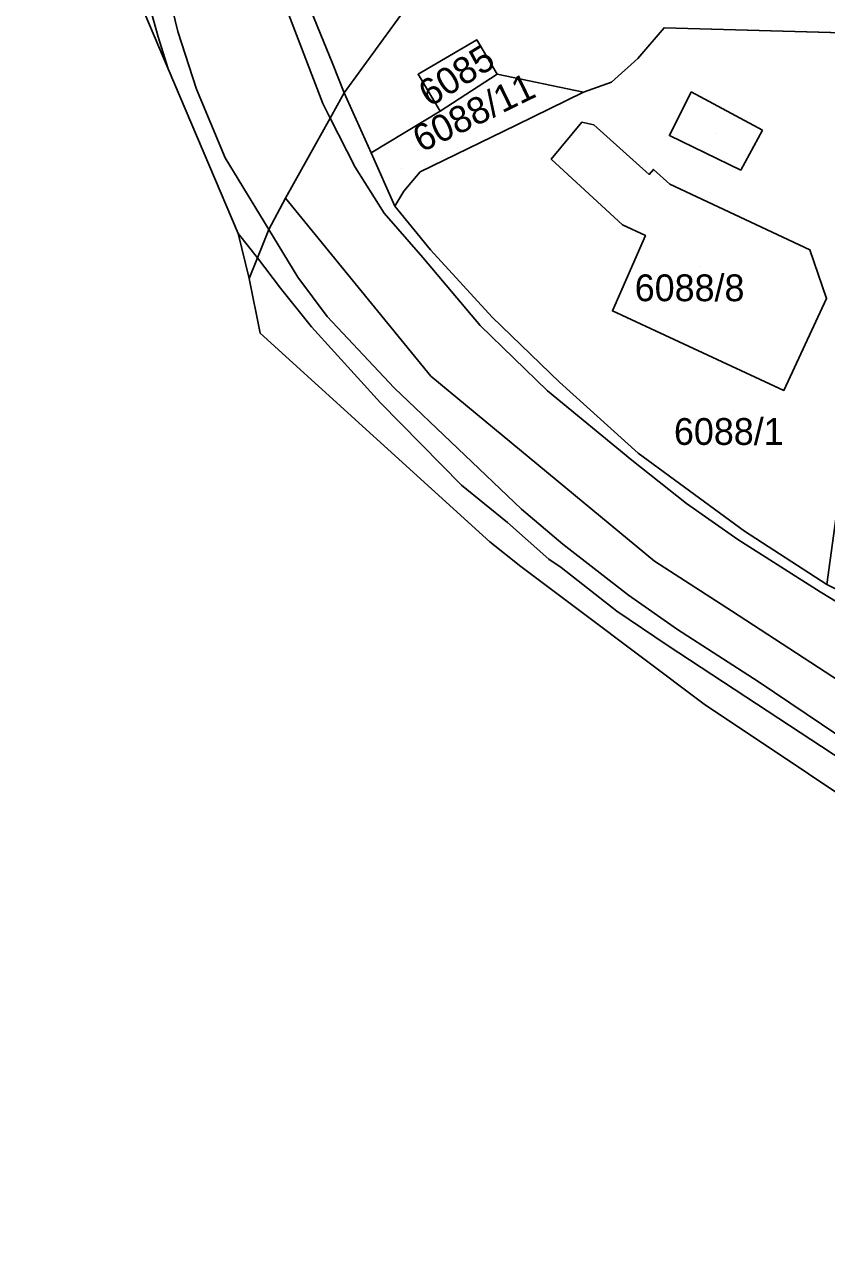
# Model space of a CAD drawing. Extents: x -266199 to -261993, y -1239047 to -1235108.
# Drawn here: x -264053.6 to -263993.8, y -1236712 to -1236621.2 of the extents above; entities that cross this region are included whole.
import ezdxf

# ---------------------------------------------------------------- set-up
doc = ezdxf.new("R2010")
doc.units = 0
for name, color, linetype in [('body_kn', 7, 'Continuous'), ('kladpar_druhypozemkov', 7, 'Continuous'), ('kladpar_hranice', 7, 'Continuous'), ('kladpar_parcelnecisla', 7, 'Continuous'), ('kladpar_plochy', 7, 'Continuous'), ('kladpar_sipky', 7, 'Continuous'), ('zappar_hrandruhpozemk', 7, 'Continuous'), ('zuob_linie', 7, 'Continuous'), ('zuob_plochy', 7, 'Continuous')]:
    doc.layers.add(name, color=color, linetype=linetype)

msp = doc.modelspace()

# ---------------------------------------------------------------- linework, layer by layer
at = {"layer": 'body_kn'}
for p, q in [((-264042.12, -1236621.75), (-264042.12, -1236621.75)), ((-264005.88, -1236621.47), (-264005.88, -1236621.47)), ((-264043.6, -1236622.15), (-264043.6, -1236622.15)), ((-264019.85, -1236622.37), (-264019.85, -1236622.37)), ((-264019.85, -1236622.37), (-264019.85, -1236622.37)), ((-264007.83, -1236623.76), (-264007.83, -1236623.76)), ((-264042.85, -1236624.54), (-264042.85, -1236624.54)), ((-264042.85, -1236624.54), (-264042.85, -1236624.54)), ((-264030.58, -1236624.19), (-264030.58, -1236624.19)), ((-264024.22, -1236624.94), (-264024.22, -1236624.94)), ((-264018.33, -1236624.93), (-264018.33, -1236624.93)), ((-264009.8, -1236625.54), (-264009.8, -1236625.54)), ((-264040.73, -1236626.04), (-264040.73, -1236626.04)), ((-264029.72, -1236626.33), (-264029.72, -1236626.33)), ((-264029.72, -1236626.33), (-264029.72, -1236626.33)), ((-264011.88, -1236626.28), (-264011.88, -1236626.28)), ((-264011.88, -1236626.28), (-264011.88, -1236626.28)), ((-264003.87, -1236626.24), (-264003.87, -1236626.24)), ((-264003.87, -1236626.24), (-264003.87, -1236626.24)), ((-264031.33, -1236627.12), (-264031.33, -1236627.12)), ((-264030.77, -1236628.22), (-264030.77, -1236628.22)), ((-264030.77, -1236628.22), (-264030.77, -1236628.22)), ((-264022.58, -1236627.7), (-264022.58, -1236627.7)), ((-264022.58, -1236627.7), (-264022.58, -1236627.7)), ((-264016.9, -1236628.73), (-264016.9, -1236628.73)), ((-264012.01, -1236628.51), (-264012.01, -1236628.51)), ((-264011.12, -1236628.7), (-264011.12, -1236628.7)), ((-263998.54, -1236629.11), (-263998.54, -1236629.11)), ((-264005.48, -1236629.52), (-264005.48, -1236629.52)), ((-264027.72, -1236630.8), (-264027.72, -1236630.8)), ((-264027.72, -1236630.8), (-264027.72, -1236630.8)), ((-264038.59, -1236631.18), (-264038.59, -1236631.18)), ((-264028.92, -1236631.88), (-264028.92, -1236631.88)), ((-264014.29, -1236631.27), (-264014.29, -1236631.27)), ((-264024.06, -1236632.22), (-264024.06, -1236632.22)), ((-264006.99, -1236632.41), (-264006.99, -1236632.41)), ((-264006.68, -1236632.04), (-264006.68, -1236632.04)), ((-264000.16, -1236632.1), (-264000.16, -1236632.1)), ((-264025.28, -1236633.65), (-264025.28, -1236633.65)), ((-264005.45, -1236633.14), (-264005.45, -1236633.14)), ((-264034.09, -1236634.19), (-264034.09, -1236634.19)), ((-264034.09, -1236634.19), (-264034.09, -1236634.19)), ((-264026.74, -1236635.3), (-264026.74, -1236635.3)), ((-264025.94, -1236634.78), (-264025.94, -1236634.78)), ((-264035.35, -1236636.51), (-264035.35, -1236636.51)), ((-264035.35, -1236636.51), (-264035.35, -1236636.51)), ((-264008.99, -1236636.17), (-264008.99, -1236636.17)), ((-264037.62, -1236636.82), (-264037.62, -1236636.82)), ((-264007.27, -1236636.96), (-264007.27, -1236636.96)), ((-264023.3, -1236638.04), (-264023.3, -1236638.04)), ((-263995.02, -1236638.03), (-263995.02, -1236638.03)), ((-263995.02, -1236638.03), (-263995.02, -1236638.03)), ((-264036.2, -1236638.63), (-264036.2, -1236638.63)), ((-264036.2, -1236638.63), (-264036.2, -1236638.63)), ((-264023.87, -1236638.6), (-264023.87, -1236638.6)), ((-264036.82, -1236640.18), (-264036.82, -1236640.18)), ((-264036.82, -1236640.18), (-264036.82, -1236640.18)), ((-264033.19, -1236640.08), (-264033.19, -1236640.08)), ((-264034.48, -1236640.89), (-264034.48, -1236640.89)), ((-263993.77, -1236641.66), (-263993.77, -1236641.66)), ((-264009.73, -1236642.6), (-264009.73, -1236642.6)), ((-264032.17, -1236643.79), (-264032.17, -1236643.79)), ((-264031, -1236643), (-264031, -1236643)), ((-264019.6, -1236643.67), (-264019.6, -1236643.67)), ((-264018.69, -1236643.05), (-264018.69, -1236643.05)), ((-264035.99, -1236644.25), (-264035.99, -1236644.25)), ((-264026.01, -1236648.32), (-264026.01, -1236648.32)), ((-264023.26, -1236647.47), (-264023.26, -1236647.47)), ((-264013.68, -1236647.91), (-264013.68, -1236647.91)), ((-264014.58, -1236648.55), (-264014.58, -1236648.55)), ((-263996.94, -1236648.52), (-263996.94, -1236648.52)), ((-264027.03, -1236649.46), (-264027.03, -1236649.46)), ((-264008.29, -1236653.74), (-264008.29, -1236653.74)), ((-264007.81, -1236653.21), (-264007.81, -1236653.21)), ((-264020.99, -1236655.6), (-264020.99, -1236655.6)), ((-264003.62, -1236656.3), (-264003.62, -1236656.3)), ((-264016.52, -1236657.39), (-264016.52, -1236657.39)), ((-264004.21, -1236656.96), (-264004.21, -1236656.96)), ((-264017.55, -1236658.39), (-264017.55, -1236658.39)), ((-263999.88, -1236659.03), (-263999.88, -1236659.03)), ((-264018.88, -1236659.83), (-264018.88, -1236659.83)), ((-264013.42, -1236660), (-264013.42, -1236660)), ((-264000.37, -1236659.64), (-264000.37, -1236659.64)), ((-264016.56, -1236661.67), (-264016.56, -1236661.67)), ((-264014.46, -1236661.11), (-264014.46, -1236661.11)), ((-264013.56, -1236661.74), (-264013.56, -1236661.74)), ((-264006.59, -1236661.26), (-264006.59, -1236661.26)), ((-264008.54, -1236663.79), (-264008.54, -1236663.79)), ((-263994.24, -1236663.56), (-263994.24, -1236663.56)), ((-264012.19, -1236664.95), (-264012.19, -1236664.95)), ((-264009.41, -1236665), (-264009.41, -1236665)), ((-264000.86, -1236664.98), (-264000.86, -1236664.98)), ((-264004.89, -1236666.35), (-264004.89, -1236666.35)), ((-264005.64, -1236667.53), (-264005.64, -1236667.53)), ((-263998.87, -1236670.23), (-263998.87, -1236670.23)), ((-264002.89, -1236671.92), (-264002.89, -1236671.92)), ((-263999.78, -1236671.38), (-263999.78, -1236671.38))]:
    msp.add_line(p, q, dxfattribs=at)
at = {"layer": 'kladpar_druhypozemkov'}
for p, q in [((-264021.6, -1236624.32), (-264021.6, -1236624.32)), ((-264002.08, -1236629.34), (-264002.08, -1236629.34)), ((-264025.44, -1236632), (-264025.44, -1236632)), ((-264003.21, -1236639.27), (-264003.21, -1236639.27)), ((-264000.72, -1236649.99), (-264000.72, -1236649.99))]:
    msp.add_line(p, q, dxfattribs=at)
at = {"layer": 'kladpar_hranice'}
for p, q in [((-264022.58, -1236627.7), (-264027.72, -1236630.8)), ((-264027.72, -1236630.8), (-264022.58, -1236627.7))]:
    msp.add_line(p, q, dxfattribs=at)
for points in [[(-264036.82, -1236640.18), (-264037.62, -1236636.82), (-264042.85, -1236624.54), (-264043.6, -1236622.15), (-264044.88, -1236617.5), (-264045.66, -1236613.33), (-264046.12, -1236608.35), (-264046.47, -1236604.61), (-264047.05, -1236578.33), (-264046.86, -1236570.11), (-264046.04, -1236559.77), (-264046.22, -1236556.16), (-264044.91, -1236544.45), (-264043.61, -1236536.25), (-264041.17, -1236520.96)], [(-264042.85, -1236624.54), (-264044.6, -1236620.44), (-264050.06, -1236610.99), (-264053.57, -1236588.38), (-264051.73, -1236571.85), (-264046.22, -1236556.16), (-264046.04, -1236559.77), (-264046.86, -1236570.11), (-264047.05, -1236578.33), (-264046.47, -1236604.61), (-264046.12, -1236608.35), (-264045.66, -1236613.33), (-264044.88, -1236617.5), (-264043.6, -1236622.15), (-264042.85, -1236624.54)], [(-264034.43, -1236556.35), (-264035.48, -1236568.39), (-264035.82, -1236573.95), (-264035.92, -1236581.55), (-264035.57, -1236603.22), (-264035.1, -1236608.91), (-264034.5, -1236612.72), (-264034.33, -1236613.78), (-264033.24, -1236618.55), (-264032.9, -1236618.45), (-264030.58, -1236624.19), (-264029.72, -1236626.33)], [(-263984.35, -1236591.16), (-263988.18, -1236621.98), (-264005.88, -1236621.47), (-264007.83, -1236623.76), (-264009.8, -1236625.54), (-264011.88, -1236626.28), (-264018.33, -1236624.93), (-264019.85, -1236622.37), (-264024.22, -1236624.94), (-264022.58, -1236627.7)], [(-264032.9, -1236618.45), (-264029.85, -1236617.75), (-264028.02, -1236617.34), (-264024.67, -1236619.34), (-264029.72, -1236626.33), (-264030.58, -1236624.19), (-264032.9, -1236618.45)], [(-264027.72, -1236630.8), (-264029.72, -1236626.33), (-264024.67, -1236619.34)], [(-263993.75, -1236663.01), (-263999.88, -1236659.03), (-264003.62, -1236656.3), (-264007.81, -1236653.21), (-264013.68, -1236647.91), (-264018.69, -1236643.05), (-264023.3, -1236638.04), (-264025.94, -1236634.78), (-264025.28, -1236633.65), (-264024.06, -1236632.22), (-264016.9, -1236628.73), (-264011.88, -1236626.28), (-264009.8, -1236625.54), (-264007.83, -1236623.76), (-264005.88, -1236621.47), (-263988.18, -1236621.98), (-263988.63, -1236625.61), (-263993.75, -1236663.01)], [(-264019.85, -1236622.37), (-264018.33, -1236624.93), (-264022.58, -1236627.7), (-264024.22, -1236624.94), (-264019.85, -1236622.37)], [(-264022.58, -1236627.7), (-264018.33, -1236624.93), (-264011.88, -1236626.28)], [(-264029.72, -1236626.33), (-264030.77, -1236628.22), (-264034.09, -1236634.19), (-264035.35, -1236636.51), (-264036.2, -1236638.63), (-264036.82, -1236640.18)], [(-263876.36, -1236792.79), (-263881.97, -1236783.58), (-263893.61, -1236766.35), (-263894.69, -1236764.14), (-263895.72, -1236762.04), (-263898.16, -1236757.74), (-263901.9, -1236750.95), (-263907.43, -1236742.59), (-263914.23, -1236734.19), (-263921.88, -1236725.38), (-263933.99, -1236713.05), (-263940.04, -1236708.05), (-263955.59, -1236695.48), (-263968.42, -1236685.82), (-263985.26, -1236675.15), (-264000.86, -1236664.98), (-264006.59, -1236661.26), (-264023.26, -1236647.47), (-264034.09, -1236634.19), (-264030.77, -1236628.22), (-264029.72, -1236626.33)], [(-264029.72, -1236626.33), (-264027.72, -1236630.8), (-264025.94, -1236634.78), (-264023.3, -1236638.04), (-264018.69, -1236643.05), (-264013.68, -1236647.91), (-264007.81, -1236653.21), (-264003.62, -1236656.3), (-263999.88, -1236659.03), (-263993.75, -1236663.01), (-263979.29, -1236670.37)], [(-264011.88, -1236626.28), (-264016.9, -1236628.73), (-264024.06, -1236632.22), (-264025.28, -1236633.65), (-264025.94, -1236634.78), (-264027.72, -1236630.8)], [(-263993.77, -1236641.66), (-263995.02, -1236638.03), (-264005.45, -1236633.14), (-264006.68, -1236632.04), (-264006.99, -1236632.41), (-264011.12, -1236628.7), (-264012.01, -1236628.51), (-264014.29, -1236631.27), (-264008.99, -1236636.17), (-264007.27, -1236636.96), (-264009.73, -1236642.6), (-263996.94, -1236648.52), (-263993.77, -1236641.66)], [(-263995.02, -1236638.03), (-263993.77, -1236641.66), (-263996.94, -1236648.52), (-264009.73, -1236642.6), (-264007.27, -1236636.96), (-264008.99, -1236636.17), (-264014.29, -1236631.27), (-264012.01, -1236628.51), (-264011.12, -1236628.7), (-264006.99, -1236632.41), (-264006.68, -1236632.04), (-264005.45, -1236633.14), (-263995.02, -1236638.03)], [(-264036.82, -1236640.18), (-264036.2, -1236638.63), (-264035.35, -1236636.51), (-264034.09, -1236634.19)], [(-264034.09, -1236634.19), (-264023.26, -1236647.47), (-264006.59, -1236661.26), (-264000.86, -1236664.98), (-263985.26, -1236675.15), (-263968.42, -1236685.82), (-263955.59, -1236695.48), (-263940.04, -1236708.05), (-263933.99, -1236713.05), (-263921.88, -1236725.38), (-263914.23, -1236734.19), (-263907.43, -1236742.59), (-263901.9, -1236750.95), (-263898.16, -1236757.74), (-263895.72, -1236762.04), (-263894.69, -1236764.14), (-263893.61, -1236766.35), (-263881.97, -1236783.58), (-263876.36, -1236792.79)], [(-263876.36, -1236792.79), (-263883.16, -1236784.25), (-263887.81, -1236778.4), (-263898, -1236765.57), (-263902.4, -1236760.03), (-263905.59, -1236756.04), (-263911.59, -1236748.3), (-263913.37, -1236746.01), (-263914.83, -1236743.48), (-263917.78, -1236738.33), (-263921.39, -1236734.57), (-263923.38, -1236732.67), (-263921.58, -1236731.65), (-263940.7, -1236713.75), (-263972.66, -1236689.22), (-263973.88, -1236691.05), (-263987.33, -1236682.33), (-264002.89, -1236671.92), (-264012.19, -1236664.95), (-264016.56, -1236661.67), (-264018.88, -1236659.83), (-264035.99, -1236644.25), (-264036.82, -1236640.18)]]:
    msp.add_lwpolyline(points, dxfattribs=at)
at = {"layer": 'kladpar_plochy'}
for p, q in [((-264007.83, -1236623.76), (-264005.88, -1236621.47)), ((-264005.88, -1236621.47), (-263988.18, -1236621.98)), ((-264009.8, -1236625.54), (-264007.83, -1236623.76)), ((-264011.88, -1236626.28), (-264009.8, -1236625.54)), ((-264016.9, -1236628.73), (-264011.88, -1236626.28)), ((-264024.06, -1236632.22), (-264016.9, -1236628.73)), ((-264012.01, -1236628.51), (-264014.29, -1236631.27)), ((-264011.12, -1236628.7), (-264012.01, -1236628.51)), ((-264006.99, -1236632.41), (-264011.12, -1236628.7)), ((-264014.29, -1236631.27), (-264008.99, -1236636.17)), ((-264025.28, -1236633.65), (-264024.06, -1236632.22)), ((-264006.68, -1236632.04), (-264006.99, -1236632.41)), ((-264005.45, -1236633.14), (-264006.68, -1236632.04)), ((-264025.94, -1236634.78), (-264025.28, -1236633.65)), ((-263995.02, -1236638.03), (-264005.45, -1236633.14)), ((-264023.3, -1236638.04), (-264025.94, -1236634.78)), ((-264008.99, -1236636.17), (-264007.27, -1236636.96)), ((-264007.27, -1236636.96), (-264009.73, -1236642.6)), ((-264018.69, -1236643.05), (-264023.3, -1236638.04)), ((-263993.77, -1236641.66), (-263995.02, -1236638.03)), ((-263996.94, -1236648.52), (-263993.77, -1236641.66)), ((-264009.73, -1236642.6), (-263996.94, -1236648.52)), ((-264013.68, -1236647.91), (-264018.69, -1236643.05)), ((-264007.81, -1236653.21), (-264013.68, -1236647.91)), ((-264003.62, -1236656.3), (-264007.81, -1236653.21)), ((-263999.88, -1236659.03), (-264003.62, -1236656.3)), ((-263993.75, -1236663.01), (-263999.88, -1236659.03))]:
    msp.add_line(p, q, dxfattribs=at)
for points in [[(-264042.85, -1236624.54), (-264044.6, -1236620.44), (-264050.06, -1236610.99), (-264053.57, -1236588.38), (-264051.73, -1236571.85), (-264046.22, -1236556.16), (-264046.04, -1236559.77), (-264046.86, -1236570.11), (-264047.05, -1236578.33), (-264046.47, -1236604.61), (-264046.12, -1236608.35), (-264045.66, -1236613.33), (-264044.88, -1236617.5), (-264043.6, -1236622.15)], [(-264032.9, -1236618.45), (-264029.85, -1236617.75), (-264028.02, -1236617.34), (-264024.67, -1236619.34), (-264029.72, -1236626.33), (-264030.58, -1236624.19)], [(-264019.85, -1236622.37), (-264018.33, -1236624.93), (-264022.58, -1236627.7), (-264024.22, -1236624.94)], [(-264011.88, -1236626.28), (-264016.9, -1236628.73), (-264024.06, -1236632.22), (-264025.28, -1236633.65), (-264025.94, -1236634.78), (-264027.72, -1236630.8), (-264022.58, -1236627.7), (-264018.33, -1236624.93)], [(-263995.02, -1236638.03), (-263993.77, -1236641.66), (-263996.94, -1236648.52), (-264009.73, -1236642.6), (-264007.27, -1236636.96), (-264008.99, -1236636.17), (-264014.29, -1236631.27), (-264012.01, -1236628.51), (-264011.12, -1236628.7), (-264006.99, -1236632.41), (-264006.68, -1236632.04), (-264005.45, -1236633.14)]]:
    msp.add_lwpolyline(points, close=True, dxfattribs=at)
for points in [[(-263984.35, -1236591.16), (-263988.18, -1236621.98), (-264005.88, -1236621.47), (-264007.83, -1236623.76), (-264009.8, -1236625.54), (-264011.88, -1236626.28), (-264018.33, -1236624.93), (-264019.85, -1236622.37), (-264024.22, -1236624.94), (-264022.58, -1236627.7), (-264027.72, -1236630.8), (-264029.72, -1236626.33), (-264024.67, -1236619.34)], [(-264032.9, -1236618.45), (-264030.58, -1236624.19), (-264029.72, -1236626.33), (-264030.77, -1236628.22), (-264034.09, -1236634.19), (-264035.35, -1236636.51), (-264036.2, -1236638.63), (-264036.82, -1236640.18), (-264037.62, -1236636.82), (-264042.85, -1236624.54), (-264043.6, -1236622.15), (-264044.88, -1236617.5)], [(-263985.26, -1236675.15), (-264000.86, -1236664.98), (-264006.59, -1236661.26), (-264023.26, -1236647.47), (-264034.09, -1236634.19), (-264030.77, -1236628.22), (-264029.72, -1236626.33), (-264027.72, -1236630.8), (-264025.94, -1236634.78), (-264023.3, -1236638.04), (-264018.69, -1236643.05), (-264013.68, -1236647.91), (-264007.81, -1236653.21), (-264003.62, -1236656.3), (-263999.88, -1236659.03), (-263993.75, -1236663.01)], [(-263940.7, -1236713.75), (-263972.66, -1236689.22), (-263973.88, -1236691.05), (-263987.33, -1236682.33), (-264002.89, -1236671.92), (-264012.19, -1236664.95), (-264016.56, -1236661.67), (-264018.88, -1236659.83), (-264035.99, -1236644.25), (-264036.82, -1236640.18), (-264036.2, -1236638.63), (-264035.35, -1236636.51), (-264034.09, -1236634.19), (-264023.26, -1236647.47), (-264006.59, -1236661.26), (-264000.86, -1236664.98), (-263985.26, -1236675.15), (-263968.42, -1236685.82), (-263955.59, -1236695.48), (-263940.04, -1236708.05), (-263933.99, -1236713.05)]]:
    msp.add_lwpolyline(points, dxfattribs=at)
at = {"layer": 'kladpar_sipky'}
msp.add_line((-264014.74, -1236659.24), (-264014.74, -1236659.24), dxfattribs=at)
at = {"layer": 'zappar_hrandruhpozemk'}
for p, q in [((-264003.87, -1236626.24), (-263998.54, -1236629.11)), ((-263998.54, -1236629.11), (-264000.16, -1236632.1)), ((-264023.87, -1236638.6), (-264026.74, -1236635.3)), ((-264036.2, -1236638.63), (-264037.62, -1236636.82)), ((-264013.42, -1236660), (-264008.54, -1236663.79)), ((-263994.24, -1236663.56), (-264000.37, -1236659.64)), ((-264005.64, -1236667.53), (-263999.78, -1236671.38)), ((-263999.78, -1236671.38), (-263972.66, -1236689.22))]:
    msp.add_line(p, q, dxfattribs=at)
for points in [[(-264030.77, -1236628.22), (-264031.33, -1236627.12), (-264034.43, -1236618.98), (-264035.68, -1236614.04), (-264036.18, -1236611.19), (-264036.56, -1236608.88), (-264036.82, -1236606.57), (-264037.05, -1236603.22)], [(-264035.35, -1236636.51), (-264038.59, -1236631.18), (-264040.73, -1236626.04), (-264042.12, -1236621.75), (-264043.28, -1236617.01), (-264044.02, -1236612.9), (-264044.65, -1236608.35), (-264044.92, -1236604.61)], [(-264000.16, -1236632.1), (-264005.48, -1236629.52), (-264003.87, -1236626.24)], [(-264026.74, -1236635.3), (-264028.92, -1236631.88), (-264030.77, -1236628.22)], [(-264035.35, -1236636.51), (-264033.19, -1236640.08), (-264031, -1236643), (-264026.01, -1236648.32), (-264016.52, -1236657.39), (-264013.42, -1236660)], [(-264036.2, -1236638.63), (-264034.48, -1236640.89), (-264032.17, -1236643.79), (-264027.03, -1236649.46), (-264020.99, -1236655.6), (-264017.55, -1236658.39), (-264014.46, -1236661.11), (-264013.56, -1236661.74), (-264009.41, -1236665), (-264005.64, -1236667.53)], [(-264000.37, -1236659.64), (-264004.21, -1236656.96), (-264008.29, -1236653.74), (-264014.58, -1236648.55), (-264019.6, -1236643.67), (-264023.87, -1236638.6)], [(-264008.54, -1236663.79), (-264004.89, -1236666.35), (-263998.87, -1236670.23), (-263955.16, -1236699.71)], [(-263979.29, -1236670.37), (-263980.55, -1236670.98), (-263982.51, -1236670.69), (-263994.24, -1236663.56)]]:
    msp.add_lwpolyline(points, dxfattribs=at)
at = {"layer": 'zuob_linie'}
msp.add_lwpolyline([(-263941.67, -1236714.8), (-263946.49, -1236711.14), (-263949.7, -1236708.69), (-263957.78, -1236702.55), (-263962.36, -1236698.77), (-263973.88, -1236691.05), (-263987.33, -1236682.33), (-264002.89, -1236671.92), (-264012.19, -1236664.95), (-264016.56, -1236661.67), (-264018.88, -1236659.83), (-264035.99, -1236644.25), (-264036.82, -1236640.18), (-264037.62, -1236636.82), (-264042.85, -1236624.54), (-264044.6, -1236620.44)], dxfattribs=at)
at = {"layer": 'zuob_plochy'}
msp.add_lwpolyline([(-263941.67, -1236714.8), (-263946.49, -1236711.14), (-263949.7, -1236708.69), (-263957.78, -1236702.55), (-263962.36, -1236698.77), (-263973.88, -1236691.05), (-263987.33, -1236682.33), (-264002.89, -1236671.92), (-264012.19, -1236664.95), (-264016.56, -1236661.67), (-264018.88, -1236659.83), (-264035.99, -1236644.25), (-264036.82, -1236640.18), (-264037.62, -1236636.82), (-264042.85, -1236624.54), (-264044.6, -1236620.44)], dxfattribs=at)

# ---------------------------------------------------------------- texts
at = {"layer": 'kladpar_parcelnecisla'}
for s, rotation, p in [('6085', 32, (-264023.358, -1236627.439)), ('6088/11', 26, (-264023.978, -1236630.803))]:
    msp.add_text(s, height=2, rotation=rotation, dxfattribs=at).set_placement(p)
for s, p in [('6088/8', (-264008.068, -1236641.87)), ('6088/1', (-264005.145, -1236652.59))]:
    msp.add_text(s, height=2, dxfattribs=at).set_placement(p)

doc.saveas('drawing.dxf')
